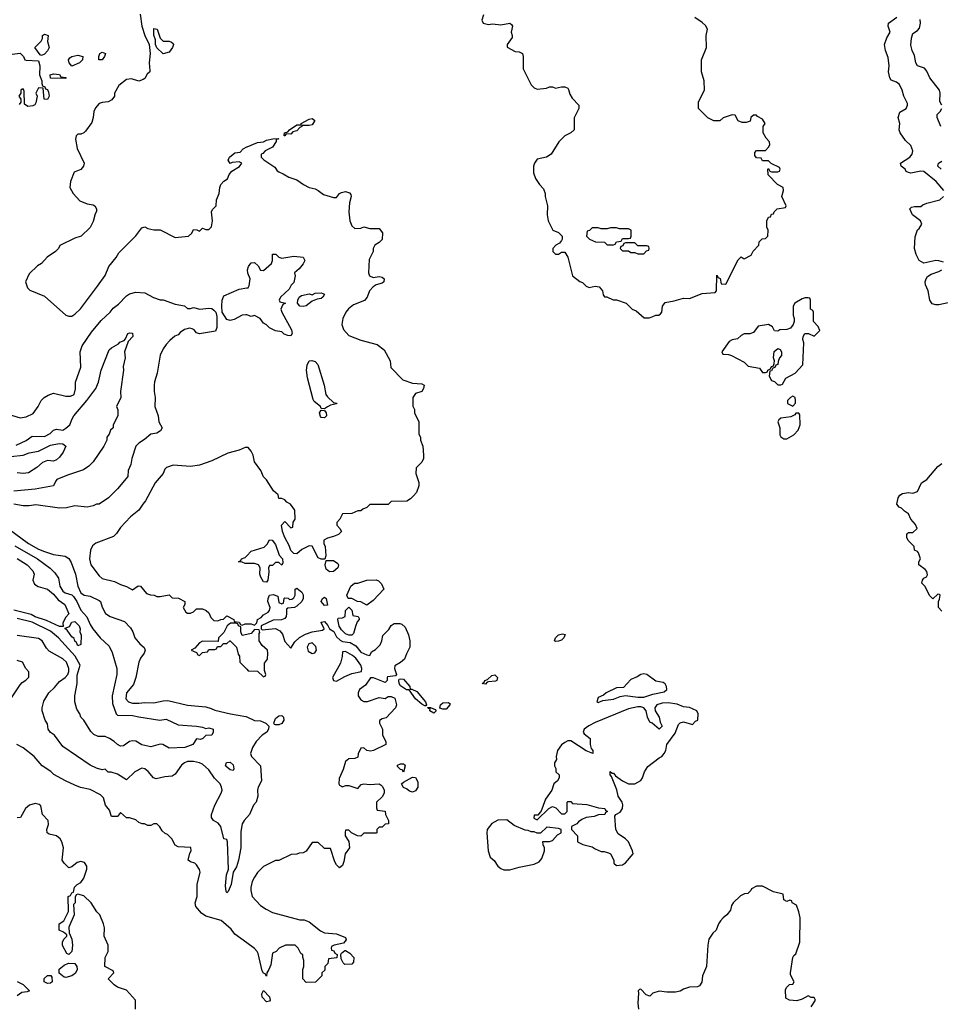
# Model space of a CAD drawing. Header units: inches. Extents: x 2348352 to 2479776, y 460422 to 613655.
# Tile 416 of 590: x 2398507 to 2404559, y 570762 to 577233. Entities that reach past the tile are written whole.
import ezdxf

# ---------------------------------------------------------------- set-up
doc = ezdxf.new("R2010")
doc.units = ezdxf.units.IN
doc.header["$MEASUREMENT"] = 0
doc.layers.add('C3597', color=7, linetype='Continuous')
doc.layers.add('C4507', color=7, linetype='Continuous')

msp = doc.modelspace()

# ---------------------------------------------------------------- linework, layer by layer
at = {"layer": 'C3597', "color": 4}
for points, elevation in [([(2399298.8, 577270), (2399310.8, 577190), (2399330.7, 577130), (2399358, 577070), (2399365.5, 577010), (2399359.1, 576950), (2399363.6, 576896.4), (2399362, 576890), (2399344.7, 576875.3), (2399330, 576846), (2399319.6, 576840.4), (2399290, 576828.7), (2399243.1, 576843.1), (2399210, 576839), (2399159.8, 576800.2), (2399131, 576750), (2399130.8, 576730), (2399113.2, 576706.8), (2399090, 576694), (2399050, 576689.2), (2399030, 576681.2), (2399005.8, 576654.2), (2398994.8, 576630), (2398991.3, 576590), (2398982, 576558), (2398939.9, 576500.1), (2398930, 576488.7), (2398910, 576481.2), (2398890, 576481.2), (2398878.8, 576470), (2398873.4, 576446.6), (2398885.5, 576385.5), (2398930.7, 576290), (2398926, 576270), (2398910, 576248), (2398864.7, 576230), (2398842, 576170), (2398838, 576130), (2398858, 576090), (2398902, 576042), (2398950, 576022), (2398990, 576016), (2399002, 576010), (2399012, 575990), (2399011.6, 575971.6), (2399002.8, 575957.2), (2398990, 575906), (2398970, 575868), (2398910.9, 575809.1), (2398870, 575798), (2398771.6, 575748.4), (2398762, 575730), (2398742, 575710), (2398687.1, 575672.9), (2398651.3, 575630), (2398624.5, 575615.5), (2398570, 575562), (2398544.7, 575510), (2398558, 575470), (2398574.4, 575454.4), (2398670, 575416), (2398810, 575291.3), (2398830, 575284.7), (2398850, 575284.7), (2398870, 575298), (2398906.3, 575333.7), (2399018.9, 575481.1), (2399070, 575552), (2399094, 575610), (2399142, 575670), (2399160.2, 575699.8), (2399270, 575811.3), (2399310, 575864.7), (2399330, 575871), (2399350, 575861), (2399390, 575851), (2399430, 575851), (2399530, 575801), (2399618, 575810), (2399638, 575830), (2399650, 575854), (2399671.6, 575851.6), (2399690, 575842), (2399710, 575862), (2399730, 575854), (2399750, 575854), (2399768, 575872), (2399774, 575910), (2399768.7, 575970), (2399774.6, 575985.4), (2399798, 576010), (2399802, 576050), (2399818, 576090), (2399822, 576130), (2399828.7, 576150), (2399848.9, 576171.1), (2399872.9, 576187.1), (2399884.7, 576215.3), (2399902, 576238), (2399952.3, 576267.7), (2399968, 576290), (2399950, 576299), (2399904.9, 576295.1), (2399890, 576288.7), (2399877.2, 576310), (2399886, 576330), (2399922.4, 576357.6), (2399956.9, 576363.1), (2399976.9, 576383.1), (2400000, 576397.2)], 96), ([(2398390, 576998), (2398510, 577012), (2398532, 576990), (2398542, 576970), (2398550, 576966), (2398630, 576962), (2398638.8, 576930), (2398638, 576870), (2398652, 576830), (2398652.7, 576812.7), (2398658, 576798), (2398672, 576792), (2398678, 576778), (2398690, 576774), (2398696.9, 576756.9), (2398702, 576730), (2398691.3, 576708.7), (2398668, 576710), (2398662, 576782), (2398630, 576786), (2398614, 576750), (2398622, 576730), (2398614.4, 576685.6), (2398607.1, 576672.9), (2398594, 576666), (2398562, 576662), (2398538, 576678), (2398536.4, 576763.6), (2398530, 576778), (2398523.6, 576776.4), (2398514, 576770), (2398514, 576750), (2398502, 576730), (2398514, 576710), (2398514, 576690), (2398503.6, 576676.4)], 92), ([(2398410, 574646), (2398510, 574617.3), (2398550, 574622.8), (2398595.5, 574644.5), (2398628.7, 574690), (2398648.7, 574730), (2398669.2, 574750.8), (2398694.6, 574765.4), (2398730, 574778), (2398810, 574758), (2398840.4, 574759.6), (2398866, 574770), (2398874, 574806), (2398874, 574850), (2398909.2, 574950), (2398904, 575050), (2398919, 575090), (2398980.2, 575179.8), (2399044.1, 575255.9), (2399102, 575310), (2399122, 575338), (2399156.5, 575363.5), (2399210, 575418), (2399230, 575431.3), (2399270, 575442), (2399330, 575438), (2399387.1, 575407.1), (2399430, 575391.3), (2399450, 575391), (2399530, 575362.8), (2399590, 575352), (2399610, 575334), (2399630, 575334), (2399650, 575342), (2399690.9, 575330.9), (2399750, 575337.3), (2399770, 575334), (2399784.1, 575324.1), (2399796, 575310), (2399802.5, 575282.5), (2399802.8, 575210), (2399793.7, 575186.3), (2399690, 575169), (2399670, 575175.3), (2399654.8, 575194.8), (2399642, 575202), (2399624.7, 575204.7), (2399590, 575196), (2399563, 575177), (2399550, 575162), (2399527.3, 575152.7), (2399495.3, 575124.7), (2399470, 575098), (2399451.3, 575070), (2399431.6, 575028.4), (2399411.3, 574910), (2399392.7, 574852.7), (2399391.3, 574830), (2399391.3, 574790), (2399398, 574750), (2399396, 574690), (2399418, 574630), (2399422, 574590), (2399444.7, 574550), (2399432, 574530), (2399410, 574515.3), (2399370, 574508.7), (2399327.1, 574472.9), (2399291.3, 574450), (2399271.3, 574430), (2399244.7, 574350), (2399238, 574310), (2399221, 574270), (2399218, 574230), (2399150, 574148.7), (2399091.3, 574090), (2399030, 574048.7), (2399011.6, 574048.4), (2398990, 574038), (2398950, 574029), (2398870, 574038), (2398814.4, 574025.6), (2398770, 574022.7), (2398614.4, 574045.6), (2398570, 574039), (2398530, 574039), (2398470, 574049)], 92), ([(2400000, 575292.3), (2399994.2, 575294.2), (2399970, 575292), (2399918, 575262), (2399890, 575255.3), (2399870, 575262), (2399839.3, 575310), (2399836, 575350), (2399839, 575390), (2399850, 575418), (2399950, 575462), (2400000, 575469.8)], 92), ([(2398483.2, 574436.8), (2398550, 574467.3), (2398590, 574494.8), (2398670, 574494), (2398707, 574513), (2398730, 574536), (2398750, 574541), (2398790, 574536), (2398810, 574547.3), (2398838, 574570), (2398852.1, 574610), (2398864.4, 574630), (2398948.3, 574730), (2399007.3, 574810), (2399024.5, 574850), (2399042, 574930), (2399096.5, 575063.5), (2399110, 575076), (2399157.2, 575102.8), (2399166.3, 575113.7), (2399194.6, 575125.4), (2399204, 575136), (2399218, 575170), (2399230, 575176), (2399250, 575172), (2399251, 575150), (2399221, 575119), (2399196, 575050), (2399201, 575010), (2399187.1, 574952.9), (2399190.8, 574930), (2399171, 574790), (2399171.3, 574750), (2399144.7, 574690), (2399151.6, 574668.4), (2399152, 574630), (2399122, 574570), (2399122, 574550), (2399104.9, 574535.1), (2399096, 574510), (2399081, 574490), (2399081, 574470), (2399061, 574430), (2398990, 574328), (2398962, 574298), (2398926.4, 574273.6), (2398821.4, 574238.6), (2398752, 574210), (2398742, 574198), (2398730, 574169.3), (2398610, 574147.6), (2398470, 574134)], 88), ([(2398450, 574362.4), (2398529.7, 574370.3), (2398570, 574385.5), (2398630, 574396.3), (2398710, 574436.5), (2398767.7, 574447.7), (2398790, 574446), (2398811, 574430), (2398793.4, 574390), (2398770, 574357.2), (2398750, 574340.9), (2398730, 574332.3), (2398690, 574336), (2398656.8, 574323.2), (2398621, 574290), (2398565.8, 574254.1), (2398530, 574249.6), (2398490, 574255.6)], 84), ([(2400000, 574422), (2399990, 574422), (2399950, 574404), (2399875.3, 574384.7), (2399770, 574334), (2399690, 574305.2), (2399630, 574297.2), (2399515.3, 574304.7), (2399472, 574290), (2399462, 574278), (2399451.3, 574250), (2399398.8, 574190), (2399334.8, 574070), (2399316, 574050), (2399291.3, 574010), (2399235.3, 573964.7), (2399170, 573895.3), (2399143.5, 573856.5), (2399123.5, 573836.5), (2399008.4, 573791.6), (2398985.1, 573774.9), (2398973.8, 573746.2), (2398965.5, 573690), (2398974, 573650), (2399030, 573578), (2399050, 573561), (2399130, 573541), (2399170, 573521), (2399210, 573507.7), (2399250, 573486), (2399287.3, 573512.7), (2399302, 573510), (2399341, 573461), (2399367.3, 573452.7), (2399391.1, 573451.1), (2399410, 573442), (2399430, 573442), (2399490, 573454), (2399510, 573434), (2399551.6, 573431.6), (2399594, 573410), (2399594, 573390), (2399582, 573370), (2399599.6, 573339.6), (2399610, 573332), (2399630, 573332), (2399650, 573342), (2399670, 573362), (2399710, 573362), (2399734, 573350), (2399750, 573334), (2399763.6, 573303.6), (2399783.6, 573283.6), (2399810, 573282), (2399830, 573292), (2399847.3, 573292.7), (2399870, 573314), (2399914, 573290), (2399918, 573278), (2399950, 573274), (2399958, 573258), (2399970, 573254), (2399990, 573262), (2400000, 573262)], 96), ([(2398430.7, 573890), (2398564.9, 573790), (2398630, 573753.7), (2398670, 573737.6), (2398730, 573718.4), (2398807.3, 573707.3), (2398830, 573691.3), (2398845.2, 573665.2), (2398874, 573590), (2398890.6, 573510.6), (2398910, 573466.8), (2398930.7, 573450.7), (2398970, 573443.8), (2399030, 573416), (2399038, 573410), (2399050, 573372), (2399071.3, 573330), (2399102, 573310), (2399197.3, 573277.3), (2399236.8, 573236.8), (2399251.3, 573210), (2399264.7, 573170), (2399298, 573130), (2399326, 573106), (2399331.3, 573090), (2399326, 573070), (2399302.5, 573037.5), (2399291, 573010), (2399270.9, 572910.9), (2399255.2, 572864.8), (2399210, 572808), (2399205.5, 572770), (2399222.8, 572750), (2399250, 572740.5), (2399290, 572740.5), (2399330, 572745.5), (2399390, 572744), (2399450, 572757.3), (2399482, 572758), (2399610, 572727.3), (2399730, 572716), (2399767.1, 572707.1), (2399790, 572696), (2399894, 572670), (2399993.7, 572653.7), (2400000, 572650.8)], 92), ([(2398475.6, 573775.6), (2398624, 573690), (2398708.3, 573628.3), (2398738.7, 573598.7), (2398761.7, 573561.7), (2398772.4, 573510), (2398790, 573476.3), (2398806.8, 573466.8), (2398850, 573454), (2398861.6, 573441.6), (2398882.4, 573410), (2398910, 573353.4), (2398948, 573308), (2398970, 573257.3), (2398989.1, 573229.1), (2399035.5, 573170), (2399095.4, 573115.4), (2399114.4, 573074.4), (2399146, 572970), (2399146, 572930), (2399115.5, 572790), (2399118.5, 572738.5), (2399140.7, 572670), (2399150, 572662), (2399250, 572660.3), (2399290, 572650.4), (2399429.5, 572630.5), (2399470, 572636), (2399550, 572599.5), (2399670.3, 572590.3), (2399710, 572582.8), (2399730, 572574), (2399750, 572579.3), (2399778.8, 572570), (2399778.8, 572550), (2399770.8, 572530), (2399730, 572528), (2399711.3, 572508.7), (2399696.9, 572503.1), (2399670, 572506), (2399644.7, 572470), (2399592, 572450), (2399490, 572444.5), (2399449.4, 572469.4), (2399430, 572472.7), (2399370, 572455.1), (2399310, 572467), (2399271.4, 572491.4), (2399250, 572494.5), (2399230, 572489.2), (2399190, 572461.2), (2399170, 572459), (2399150, 572468.7), (2399128.7, 572490), (2399098, 572510), (2399070, 572521.2), (2399022.7, 572522.7), (2398995.1, 572535.1), (2398974.5, 572554.5), (2398928.9, 572628.9), (2398908.7, 572650), (2398902, 572670), (2398882, 572702), (2398869, 572750), (2398869.2, 572790), (2398886, 572870), (2398884.2, 572924.2), (2398904.7, 572990), (2398872.8, 573050), (2398762, 573170), (2398710, 573214.3), (2398590, 573273.1), (2398490, 573297.7)], 88), ([(2400000, 573658), (2399990, 573658), (2399970, 573668), (2399946, 573670), (2399962, 573678), (2399966, 573690), (2399990, 573698), (2400000, 573708.8)], 96), ([(2398491.3, 573691.3), (2398555.5, 573650), (2398593.4, 573610), (2398602.8, 573590), (2398594.8, 573550), (2398603.8, 573523.8), (2398628.2, 573508.2), (2398690.3, 573490.3), (2398730, 573458), (2398760.5, 573420.5), (2398804.7, 573390), (2398831, 573329), (2398810, 573306), (2398792, 573270), (2398794, 573246), (2398770, 573245.2), (2398684.4, 573284.4), (2398610, 573307.6), (2398583.3, 573323.3), (2398470, 573352.3)], 84), ([(2400000, 573192), (2399970, 573186), (2399962, 573210), (2399962, 573242), (2399946, 573250), (2399942, 573262), (2399927.3, 573267.3), (2399892.7, 573267.3), (2399871.1, 573248.9), (2399850, 573206), (2399814, 573170), (2399812.7, 573147.3), (2399710, 573148), (2399690, 573138), (2399658, 573102), (2399634, 573090), (2399670, 573074), (2399678, 573058), (2399690, 573054), (2399710, 573074), (2399742, 573078), (2399750, 573094), (2399790, 573094), (2399802, 573098), (2399807.3, 573112.7), (2399830, 573114), (2399847.3, 573132.7), (2399870, 573134), (2399888.4, 573151.6), (2399891.6, 573151.6), (2399932, 573110), (2399943.6, 573063.6), (2399952, 573050), (2399954, 573010), (2400000, 572964)], 96), ([(2400000, 571990), (2399982, 571970), (2399970.9, 571949.1), (2399962, 571898), (2399961, 571790), (2399946.4, 571710), (2399933.5, 571666.5), (2399910.6, 571630), (2399897.3, 571550), (2399876.8, 571503.2), (2399870, 571495.3), (2399863.7, 571503.7), (2399860.7, 571540.7), (2399867.7, 571612.3), (2399879.3, 571650), (2399874, 571830), (2399870, 571846), (2399848.7, 571850), (2399829.2, 571930), (2399811.9, 571951.9), (2399782, 571970), (2399769.3, 571990), (2399769.3, 572010), (2399789.3, 572070), (2399832.3, 572150), (2399838, 572170), (2399835.1, 572190), (2399826, 572210), (2399787.2, 572247.2), (2399750, 572303.7), (2399710, 572339.3), (2399690, 572349.4), (2399650, 572357), (2399610, 572357.2), (2399590, 572349.2), (2399570, 572334), (2399530, 572275.3), (2399510, 572262), (2399462, 572258), (2399404.7, 572244.7), (2399388, 572250), (2399352.1, 572292.1), (2399330, 572309), (2399310, 572314), (2399264.7, 572290), (2399210, 572238), (2399150, 572275.3), (2399108.4, 572288.4), (2399090, 572288.7), (2399070, 572308), (2399050, 572304), (2399012.9, 572312.9), (2398970, 572334), (2398790, 572455.3), (2398735.3, 572530), (2398709.3, 572549.3), (2398695.3, 572570), (2398690, 572606), (2398675.3, 572630), (2398655.3, 572690), (2398655.3, 572710), (2398665.6, 572754.4), (2398699.3, 572810), (2398736.2, 572843.8), (2398770, 572884.4), (2398807.3, 572910), (2398824.7, 572930), (2398831.3, 572950), (2398831.5, 572970), (2398814.5, 573010), (2398790, 573032), (2398702, 573082), (2398683.3, 573103.3), (2398656, 573150), (2398630, 573166.6), (2398490, 573186)], 92), ([(2398449.3, 572770.7), (2398510, 572862), (2398523.1, 572876.9), (2398548.4, 572891.6), (2398567.3, 572912.7), (2398567.3, 572947.3), (2398548.4, 572968.4), (2398526, 573010), (2398490, 573022)], 96), ([(2400000, 571165.1), (2399922, 571222), (2399896.5, 571256.5), (2399832.5, 571312.5), (2399730, 571342), (2399702, 571362), (2399664.7, 571404.7), (2399662, 571430), (2399674, 571470), (2399674, 571550), (2399694, 571630), (2399688.9, 571648.9), (2399670, 571678), (2399658, 571690), (2399630, 571699), (2399615.3, 571710), (2399625.2, 571754.8), (2399634, 571770), (2399633.2, 571793.2), (2399550, 571798), (2399530, 571808), (2399508, 571850), (2399479, 571879), (2399464.7, 571884.7), (2399443.1, 571903.1), (2399428.9, 571928.9), (2399410, 571948), (2399390, 571948.7), (2399370, 571938), (2399350, 571938), (2399328, 571948), (2399312, 571948), (2399290, 571958), (2399270, 571975.3), (2399230, 571988), (2399210, 571988), (2399170, 572022), (2399150, 571995.3), (2399110, 571995.3), (2399097.5, 572037.5), (2399071.8, 572071.8), (2399058, 572118), (2399039.7, 572139.7), (2398970, 572172.7), (2398907.2, 572187.2), (2398870, 572201.2), (2398808, 572230), (2398732.9, 572272.9), (2398712.5, 572292.5), (2398655.3, 572330), (2398602, 572390), (2398530, 572448), (2398488, 572470)], 96), ([(2399269.3, 570730), (2399269, 570790), (2399210, 570855.3), (2399150, 570875.3), (2399128.7, 570890), (2399088.7, 570930), (2399126, 570970), (2399122, 570982), (2399068, 571010), (2399068.7, 571070), (2399088, 571110), (2399088.7, 571150), (2399062, 571210), (2399064.7, 571264.7), (2399059, 571290), (2399035.3, 571350), (2399015.3, 571370), (2398978, 571430), (2398930, 571474), (2398890, 571486), (2398878, 571482), (2398872.7, 571467.3), (2398872, 571430), (2398862, 571418), (2398864.7, 571350), (2398831.3, 571270), (2398831.6, 571231.6), (2398850.9, 571190.9), (2398854.8, 571150), (2398850.7, 571109.3), (2398831.3, 571088.7), (2398816.4, 571096.4), (2398788.9, 571148.9), (2398788, 571170), (2398798, 571190), (2398818, 571210), (2398818, 571218), (2398796.4, 571236.4), (2398766, 571250), (2398766, 571290), (2398798, 571310), (2398827.3, 571372.7), (2398826, 571470), (2398842, 571478), (2398850, 571494), (2398862, 571498), (2398867.3, 571532.7), (2398886, 571550), (2398910, 571562), (2398928.7, 571590), (2398949, 571650), (2398949, 571670), (2398934.2, 571694.2), (2398910, 571701.2), (2398885.2, 571694.8), (2398850, 571666), (2398830, 571658), (2398799, 571690), (2398786.6, 571710), (2398796, 571790), (2398785.2, 571830), (2398774, 571850), (2398750, 571869), (2398700.2, 571880.2), (2398689, 571889), (2398685.2, 571910), (2398697, 571943), (2398695.1, 571970), (2398658, 572010), (2398645.6, 572065.6), (2398635.9, 572075.9), (2398610, 572082.7), (2398571.3, 572070), (2398546, 572050), (2398512, 571990), (2398490, 571988)], 104), ([(2398491.6, 570911.6), (2398530, 570892), (2398572, 570850), (2398556.9, 570843.1), (2398521, 570839), (2398490, 570818)], 104)]:
    msp.add_lwpolyline(points, dxfattribs=dict(at, elevation=elevation))
for points, elevation in [([(2398650, 576998), (2398642, 577002), (2398606, 577050), (2398648.9, 577091.1), (2398658, 577110), (2398658, 577130), (2398670, 577138), (2398694, 577130), (2398691.3, 577090), (2398702, 577050), (2398690.8, 577029.2), (2398670, 577006)], 92), ([(2399450, 577009), (2399410, 577048.7), (2399401.2, 577070), (2399400.4, 577100.4), (2399388.9, 577131.1), (2399390, 577174), (2399410.7, 577170.7), (2399431.3, 577111.3), (2399450, 577092), (2399490, 577091.3), (2399506, 577086), (2399516, 577076), (2399518, 577070), (2399511, 577050), (2399490, 577019.3)], 96), ([(2398850, 576928), (2398833.2, 576950), (2398828.7, 576970), (2398837.2, 576982.8), (2398849.3, 576990.7), (2398890, 576998.8), (2398922, 576990), (2398921, 576970), (2398901, 576950)], 92), ([(2399050, 576969), (2399028.7, 576970), (2399028.7, 576990), (2399035.3, 577010), (2399050, 577018.8), (2399071.3, 577010), (2399064.7, 576990)], 92), ([(2398810, 576846), (2398710, 576848.7), (2398708, 576870), (2398730, 576878), (2398770, 576872), (2398778, 576858), (2398810, 576854)], 92), ([(2398890, 573118), (2398880.4, 573140.4), (2398870, 573148.7), (2398865.2, 573165.2), (2398850, 573178), (2398820.4, 573220.4), (2398806, 573230), (2398806, 573234), (2398835.3, 573244.7), (2398850, 573274), (2398870, 573278), (2398898, 573250), (2398904.7, 573230), (2398902, 573210), (2398911.1, 573188.9), (2398910, 573126)], 84), ([(2399910, 572299), (2399890, 572302), (2399864.8, 572324.8), (2399861.2, 572330), (2399867.7, 572352.3), (2399890, 572354.4), (2399910, 572334.8), (2399915.5, 572310)], 88), ([(2398810, 570938), (2398800.4, 570940.4), (2398767.3, 570967.3), (2398767.3, 570992.7), (2398800.2, 571019.8), (2398828.4, 571031.6), (2398870.9, 571030.9), (2398882, 571010), (2398884.7, 570990), (2398874, 570966), (2398850, 570949)], 104), ([(2398690, 570898), (2398668.7, 570910), (2398669.1, 570930.9), (2398690, 570951.3), (2398712, 570952), (2398719.6, 570939.6), (2398722, 570910), (2398710, 570902)], 104)]:
    msp.add_lwpolyline(points, close=True, dxfattribs=dict(at, elevation=elevation))
at = {"layer": 'C4507', "color": 4}
for points, elevation in [([(2401555.3, 577264.7), (2401546, 577230), (2401554, 577210), (2401590, 577201), (2401615.3, 577204.7), (2401670, 577199.1), (2401730, 577210.7), (2401741, 577201), (2401746, 577190), (2401738, 577150), (2401744.7, 577130), (2401743.6, 577116.4), (2401712, 577070), (2401712.7, 577052.7), (2401763.6, 577023.6), (2401790, 577022), (2401812, 577010), (2401818, 576990), (2401816, 576910), (2401870, 576804.7), (2401890, 576784.7), (2401910, 576776), (2401970, 576782), (2401990, 576792), (2402010, 576792), (2402030, 576782), (2402070, 576792), (2402090, 576792), (2402110, 576782), (2402114.8, 576774.8), (2402123.5, 576743.5), (2402138, 576718), (2402182, 576670), (2402182, 576650), (2402151.6, 576588.4), (2402152, 576510), (2402130.8, 576489.2), (2402090, 576469), (2402051.3, 576430), (2402001, 576350), (2401970, 576329), (2401910, 576315.3), (2401891.3, 576290), (2401884.7, 576270), (2401885.4, 576225.4), (2401898, 576190), (2401924.7, 576150), (2401950, 576122), (2401961, 576090), (2401961, 576070), (2401978, 576010), (2401974.8, 575950), (2401981, 575910), (2402011.3, 575850), (2402050, 575834), (2402074.4, 575810), (2402074.4, 575790), (2402070, 575782.7), (2402055.1, 575764.9), (2402031, 575750), (2402011.3, 575730), (2402012, 575710), (2402030, 575692), (2402050, 575692), (2402070, 575704.7), (2402090, 575706), (2402110, 575672), (2402141, 575550), (2402190, 575511.3), (2402206, 575506), (2402230, 575482), (2402250, 575472), (2402290, 575481), (2402316.3, 575476.3), (2402338, 575450), (2402343.6, 575423.6), (2402352, 575412), (2402368, 575412), (2402408, 575392), (2402431.1, 575391.1), (2402494, 575370), (2402534, 575330), (2402559.8, 575319.8), (2402612.7, 575272.7), (2402647.3, 575272.7), (2402670, 575282), (2402689.1, 575290.9), (2402708.7, 575291.3), (2402720.4, 575299.6), (2402728.7, 575311.3), (2402733.2, 575350), (2402750, 575374), (2402810, 575384.7), (2402870, 575402.8), (2402910, 575401), (2402994.4, 575434.4), (2403079, 575441), (2403088.4, 575451.6), (2403090, 575554), (2403098, 575538), (2403111.6, 575531.6), (2403118, 575498), (2403150, 575494), (2403230, 575654), (2403250, 575674), (2403270, 575662), (2403314.6, 575685.4), (2403328.9, 575711.1), (2403366, 575750), (2403367.3, 575772.7), (2403388.4, 575791.6), (2403410, 575794), (2403426, 575810), (2403428, 575850), (2403418, 575870), (2403418, 575910), (2403430, 575934), (2403442, 575938), (2403450, 575954), (2403462, 575958), (2403466, 575970), (2403486, 575990), (2403542, 575998), (2403546, 576010), (2403518, 576070), (2403528, 576110), (2403526, 576130), (2403488, 576150), (2403427.3, 576212.7), (2403426, 576250), (2403430, 576254), (2403438, 576238), (2403450, 576234), (2403490, 576234), (2403502, 576238), (2403506, 576250), (2403502, 576262), (2403447.3, 576287.3), (2403430, 576306), (2403390, 576306), (2403382, 576322), (2403350, 576326), (2403340.4, 576340.4), (2403340.4, 576359.6), (2403350, 576374), (2403410, 576374), (2403430, 576394), (2403438, 576410), (2403435.3, 576430), (2403414.6, 576454.6), (2403395.3, 576490), (2403395.3, 576530), (2403408, 576550), (2403390, 576578), (2403356.4, 576596.4), (2403350, 576606), (2403330, 576606), (2403314, 576590), (2403310, 576566), (2403283.6, 576556.4), (2403256.4, 576556.4), (2403230, 576568), (2403210, 576606), (2403190, 576608), (2403131.1, 576588.9), (2403110, 576568), (2403070, 576568.7), (2403030, 576588), (2402968.7, 576650), (2402970, 576694), (2403008, 576770), (2403006, 576830), (2402988.7, 576890), (2402988.7, 576970), (2403022, 577050), (2403019, 577130), (2403028, 577170), (2403014.6, 577194.6), (2402994.6, 577214.6), (2402946.3, 577246.3)], 104), ([(2404582, 576110), (2404532.7, 576170), (2404450, 576236), (2404430, 576237.2), (2404364.7, 576224.7), (2404350, 576228), (2404335.3, 576235.3), (2404328.7, 576250), (2404302, 576270), (2404298, 576290), (2404359, 576330), (2404374, 576350), (2404379, 576370), (2404365.6, 576405.6), (2404330, 576438), (2404295.3, 576490), (2404289.3, 576509.3), (2404294, 576550), (2404282, 576590), (2404294, 576626), (2404334, 576650), (2404344, 576670), (2404343.1, 576683.1), (2404319, 576730), (2404309.3, 576769.3), (2404290, 576808), (2404270, 576822), (2404236.4, 576836.4), (2404228, 576850), (2404219, 576890), (2404222, 576930), (2404216.4, 576983.6), (2404199, 577030), (2404193.2, 577070), (2404207.2, 577112.8), (2404229, 577150), (2404215.3, 577190), (2404218, 577210), (2404274, 577250)], 96), ([(2404568, 576670), (2404555.3, 576695.3), (2404557.2, 576750), (2404552.7, 576770), (2404489.2, 576850), (2404470, 576895.3), (2404454.8, 576914.8), (2404408.7, 576930), (2404399, 576950), (2404390, 576998), (2404373.2, 577030), (2404365.2, 577065.2), (2404369.4, 577110.6), (2404378, 577142), (2404410, 577161), (2404422.7, 577177.3), (2404429.4, 577210), (2404426.6, 577233.4)], 92), ([(2404562, 576530), (2404539, 576590), (2404538, 576610), (2404558, 576630), (2404568, 576650)], 92), ([(2400000, 576397.2), (2400001.8, 576398.2), (2400070, 576424.9), (2400110, 576430.4), (2400130, 576440.5), (2400170.9, 576450.9), (2400211.6, 576451.6), (2400207.3, 576447.3), (2400192.7, 576447.3), (2400192.7, 576432.7), (2400170, 576394), (2400122, 576370), (2400106.4, 576353.6), (2400094, 576350), (2400094, 576330), (2400111.6, 576311.6), (2400183.6, 576263.6), (2400199.6, 576239.6), (2400210, 576232), (2400239.8, 576219.8), (2400276.9, 576196.9), (2400330, 576181), (2400372, 576150), (2400410.9, 576130.9), (2400450, 576121), (2400470, 576111), (2400503.5, 576083.5), (2400570, 576064.7), (2400590, 576064.7), (2400608.7, 576090), (2400623.2, 576096.8), (2400650, 576102.8), (2400676, 576096), (2400684.7, 576084.7), (2400686, 576070), (2400676, 576030), (2400670.8, 575970), (2400677.3, 575910), (2400690, 575878), (2400710, 575861), (2400750, 575862.8), (2400770, 575870.8), (2400810, 575861), (2400870, 575861), (2400892.5, 575832.5), (2400890, 575788.7), (2400870, 575768.7), (2400842, 575750), (2400832, 575730), (2400832, 575710), (2400803.6, 575656.4), (2400800.7, 575570), (2400806.8, 575550), (2400830, 575538.8), (2400870, 575544.4), (2400890, 575541.3), (2400903.8, 575530), (2400900.5, 575510), (2400890, 575500.7), (2400850, 575489.4), (2400830, 575477.2), (2400806.8, 575450), (2400791.3, 575410), (2400773.7, 575386.3), (2400702, 575358), (2400667.9, 575332.1), (2400651, 575310), (2400631.3, 575270), (2400626, 575230), (2400636.9, 575196.9), (2400670, 575158), (2400750, 575126), (2400858, 575098), (2400903.6, 575063.6), (2400942, 574990), (2400946.4, 574946.4), (2401026.4, 574866.4), (2401090, 574844.7), (2401150, 574840.7), (2401166, 574830), (2401162.8, 574810), (2401150.5, 574789.5), (2401110, 574775.3), (2401092, 574750), (2401092.7, 574692.7), (2401102, 574670), (2401102, 574650), (2401132, 574590), (2401132, 574510), (2401142, 574490), (2401142, 574470), (2401158, 574430), (2401162, 574370), (2401162, 574350), (2401150, 574326), (2401112.7, 574287.3), (2401112, 574250), (2401130.9, 574190.9), (2401131, 574170), (2401115.3, 574124.7), (2401096.9, 574103.1), (2401076.9, 574083.1), (2401051.6, 574068.4), (2400950, 574066), (2400930, 574046), (2400810, 574046), (2400790, 574026), (2400763.6, 574016.4), (2400750, 574006), (2400730, 574006), (2400690, 573988), (2400630, 573986), (2400612, 573950), (2400591.6, 573928.4), (2400591.3, 573910), (2400612, 573890), (2400622, 573870), (2400602, 573850), (2400570, 573836), (2400530, 573826), (2400506.7, 573813.3), (2400506.4, 573790), (2400515.5, 573770), (2400519.1, 573710), (2400512.7, 573687.3), (2400490, 573686.6), (2400470, 573697.2), (2400430, 573774), (2400410, 573775.3), (2400362, 573750), (2400330, 573722), (2400310, 573724), (2400290, 573744), (2400278.3, 573778.3), (2400249.6, 573829.6), (2400234, 573870), (2400229.2, 573910.8), (2400250, 573934), (2400290, 573894), (2400302, 573898), (2400306, 573930), (2400318, 573950), (2400315.3, 574010), (2400288.4, 574048.4), (2400263.1, 574063.1), (2400250, 574078), (2400230, 574086), (2400210, 574086), (2400206, 574110), (2400176.4, 574136.4), (2400130, 574208), (2400109.1, 574229.1), (2400093.2, 574270), (2400050, 574328), (2400041.2, 574370), (2400030, 574398), (2400010, 574422), (2400000, 574422)], 96), ([(2404565.2, 576250), (2404543.7, 576270), (2404546, 576290), (2404570, 576303)], 92), ([(2404580.2, 575640.2), (2404549.1, 575649.1), (2404530, 575649.2), (2404450, 575633.2), (2404419, 575650), (2404399.3, 575690), (2404389.2, 575730), (2404393.2, 575806.8), (2404409.1, 575850.9), (2404420.4, 575859.6), (2404438, 575890), (2404428, 575910), (2404375.3, 575950), (2404359, 575990), (2404370, 576001), (2404390, 576006), (2404430, 576004.7), (2404443.7, 576016.3), (2404470, 576027.7), (2404555.3, 576050), (2404579, 576070)], 96), ([(2400000, 575469.8), (2400010, 575471.3), (2400016.6, 575483.4), (2400022.7, 575530), (2400006.8, 575566.8), (2400004.5, 575590), (2400012, 575610), (2400030, 575636), (2400050, 575637.3), (2400075.8, 575615.8), (2400090, 575587.3), (2400110, 575585.5), (2400162, 575630), (2400168.7, 575650), (2400170, 575692), (2400191.6, 575691.6), (2400211.6, 575671.6), (2400230, 575664.7), (2400310, 575678), (2400370, 575671.3), (2400382, 575650), (2400370, 575628), (2400343.6, 575596.4), (2400314, 575570), (2400318, 575550), (2400310, 575506), (2400291.6, 575488.4), (2400278, 575462), (2400222, 575410), (2400214, 575390), (2400218, 575378), (2400254, 575370), (2400238, 575362), (2400224.7, 575330), (2400231.3, 575310), (2400294.6, 575194.6), (2400298.8, 575170), (2400290, 575155.3), (2400270, 575157.2), (2400246.3, 575166.3), (2400230, 575182), (2400190, 575188), (2400150, 575208), (2400130, 575228), (2400110, 575238), (2400088.4, 575268.4), (2400050, 575288), (2400030, 575282), (2400000, 575292.3)], 92), ([(2404610, 575372.7), (2404550, 575358), (2404530, 575359.3), (2404506.3, 575366.3), (2404489.5, 575389.5), (2404479.3, 575450), (2404462.7, 575490), (2404459.3, 575510), (2404465.2, 575530), (2404475.1, 575544.9), (2404498.6, 575561.4), (2404550, 575578.8), (2404568.7, 575590)], 96), ([(2404570, 573346), (2404548, 573370), (2404546, 573410), (2404554.6, 573425.4), (2404558, 573450), (2404554.6, 573454.6), (2404543.6, 573456.4), (2404510, 573426), (2404490, 573446), (2404458, 573510), (2404438, 573530), (2404442, 573550), (2404450, 573562), (2404468.4, 573571.6), (2404475.3, 573584.7), (2404470, 573606), (2404460.4, 573620.4), (2404418, 573650), (2404418, 573670), (2404428, 573690), (2404415.3, 573730), (2404410, 573738), (2404390, 573746), (2404388, 573770), (2404348.7, 573810), (2404338, 573830), (2404338, 573850), (2404343.1, 573856.9), (2404350, 573862), (2404378, 573862), (2404406, 573890), (2404396.4, 573916.4), (2404366, 573950), (2404350, 573986), (2404323.1, 574003.1), (2404303.1, 574023.1), (2404288, 574030), (2404274, 574050), (2404282.7, 574090), (2404292.3, 574107.7), (2404310, 574118.8), (2404350, 574126), (2404378, 574122), (2404408.4, 574131.6), (2404435.3, 574190), (2404470, 574211.3), (2404543.7, 574296.3), (2404570, 574316)], 96), ([(2400000, 573708.8), (2400030, 573741), (2400113.6, 573766.4), (2400134.6, 573785.4), (2400150, 573814), (2400167.3, 573812.7), (2400190, 573784.7), (2400213.7, 573713.7), (2400234, 573690), (2400236.8, 573663.2), (2400230, 573648), (2400210, 573666), (2400190, 573666), (2400170, 573646), (2400150, 573646), (2400142, 573630), (2400144.7, 573604.7), (2400138.8, 573550), (2400130, 573535.3), (2400110, 573539), (2400093.2, 573570), (2400086.6, 573590), (2400088.7, 573630), (2400078, 573650), (2400050, 573658), (2400000, 573658)], 96), ([(2400000, 573262), (2400030, 573262), (2400050, 573254), (2400066, 573270), (2400070, 573292), (2400095.3, 573304.7), (2400110, 573322), (2400140.4, 573339.6), (2400148.9, 573351.1), (2400154, 573370), (2400139.3, 573410), (2400141.2, 573430), (2400150, 573450.8), (2400174.4, 573454.4), (2400203.6, 573443.6), (2400210, 573402), (2400230, 573394), (2400242, 573398), (2400246, 573430), (2400250, 573434), (2400271.6, 573431.6), (2400282, 573422), (2400296.4, 573423.6), (2400310, 573434), (2400318, 573450), (2400318, 573490), (2400330, 573496), (2400361, 573470), (2400370, 573452), (2400370.7, 573429.3), (2400362, 573410), (2400330, 573378), (2400314, 573370), (2400270, 573366), (2400262, 573358), (2400262, 573330), (2400258, 573310), (2400250, 573298), (2400228.4, 573288.4), (2400172.7, 573287.3), (2400094, 573250), (2400094, 573230), (2400102, 573222), (2400190, 573232), (2400217.5, 573217.5), (2400235.2, 573195.2), (2400250, 573146), (2400290, 573102), (2400316.6, 573143.4), (2400347.7, 573172.3), (2400385.1, 573194.9), (2400429.6, 573210.4), (2400498.6, 573221.4), (2400508.7, 573230), (2400489.2, 573270.8), (2400490, 573274), (2400510, 573278.8), (2400532.5, 573252.5), (2400544.7, 573230), (2400572.4, 573212.4), (2400590, 573178), (2400614.4, 573154.4), (2400630, 573146), (2400678.8, 573138.8), (2400717.3, 573117.3), (2400750, 573076), (2400790, 573058), (2400810, 573054), (2400820.9, 573079.1), (2400845.6, 573094.4), (2400876, 573124), (2400888.7, 573150), (2400894.6, 573185.4), (2400934.6, 573225.4), (2400948.9, 573251.1), (2400970, 573264.7), (2401005.4, 573265.4), (2401019.8, 573259.8), (2401041, 573241), (2401064, 573190), (2401072, 573150), (2401072, 573110), (2401050, 573066), (2401038, 573030), (2401010, 573008), (2400972.7, 572987.3), (2400972, 572970), (2400984.7, 572930), (2400978.8, 572921.2), (2400926, 572914), (2400922, 572910), (2400922, 572890), (2400910, 572878), (2400832.7, 572907.3), (2400812.7, 572907.3), (2400779.8, 572860.2), (2400742, 572830), (2400732, 572810), (2400732, 572790), (2400744.7, 572770), (2400750, 572762), (2400770, 572752), (2400792.7, 572752.7), (2400870, 572778), (2400910, 572772), (2400930, 572784.7), (2400950, 572784.7), (2400974, 572774), (2400984.7, 572730), (2400978, 572710), (2400916, 572644), (2400890, 572638), (2400872.7, 572627.3), (2400872, 572610), (2400892, 572570), (2400892, 572530), (2400914, 572490), (2400914, 572470), (2400834, 572430), (2400814, 572426), (2400789.3, 572429.3), (2400770, 572448), (2400750, 572446), (2400731.3, 572408.7), (2400730, 572386), (2400710, 572378), (2400670, 572375.3), (2400650, 572358), (2400634.8, 572305.2), (2400606.4, 572246.4), (2400604.7, 572210), (2400610, 572202), (2400630, 572192), (2400650, 572201), (2400670, 572200.7), (2400730, 572181), (2400752.9, 572207.1), (2400769.3, 572210.7), (2400810, 572206.7), (2400870, 572210.6), (2400882.9, 572202.9), (2400892.9, 572192.9), (2400903.1, 572170), (2400902.4, 572150), (2400890, 572125.2), (2400852, 572090), (2400852.7, 572052.7), (2400858, 572038), (2400910, 572032), (2400911.3, 572010), (2400931.3, 571970), (2400931.6, 571948.4), (2400910, 571946), (2400890, 571926), (2400870, 571926), (2400854, 571910), (2400854, 571890), (2400850, 571886), (2400770, 571886), (2400750, 571868), (2400728.4, 571868.4), (2400688.4, 571888.4), (2400670, 571906), (2400650, 571906), (2400646, 571894), (2400647.3, 571870), (2400671, 571831), (2400676, 571790), (2400646, 571750), (2400638.8, 571701.2), (2400630, 571675.3), (2400610, 571658), (2400590, 571678), (2400579.3, 571699.3), (2400550, 571786), (2400510, 571786), (2400470, 571826), (2400430, 571826), (2400391.1, 571768.9), (2400370, 571758), (2400343.6, 571756.4), (2400330, 571748), (2400292.7, 571747.3), (2400210, 571708), (2400190, 571708), (2400110, 571668), (2400070, 571628), (2400050, 571598), (2400036, 571570), (2400026, 571530), (2400026, 571510), (2400036, 571470), (2400090, 571411.3), (2400127.1, 571387.1), (2400170, 571366), (2400350, 571318), (2400376.9, 571316.9), (2400410, 571304.7), (2400484.5, 571244.5), (2400510, 571231.3), (2400590, 571225.5), (2400650, 571202), (2400654.4, 571185.6), (2400635.3, 571164.7), (2400574, 571150), (2400558, 571142), (2400554, 571130), (2400558, 571118), (2400572.7, 571112.7), (2400578, 571098), (2400594, 571090), (2400592.7, 571067.3), (2400538, 571062), (2400534, 571030), (2400514, 571010), (2400512.7, 570987.3), (2400494, 570970), (2400494, 570950), (2400452.7, 570907.3), (2400390, 570906), (2400368, 570930), (2400368.7, 570990), (2400375.3, 571010), (2400375.3, 571050), (2400368, 571072), (2400368, 571088), (2400356.4, 571096.4), (2400338, 571130), (2400318, 571150), (2400254, 571150), (2400214, 571130), (2400194, 571110), (2400170, 571098), (2400157.7, 571022.3), (2400146, 570990), (2400131.3, 570970), (2400130, 570946), (2400122, 570962), (2400110, 570966), (2400102, 570982), (2400075.5, 571095.5), (2400068.7, 571110), (2400050, 571128.7), (2400000, 571165.1)], 96), ([(2400000, 572964), (2400010, 572954), (2400071.6, 572951.6), (2400110, 572914), (2400122, 572918), (2400126, 572930), (2400116.4, 572956.4), (2400116.4, 573003.6), (2400135.3, 573030), (2400138, 573070), (2400135.3, 573090), (2400101.2, 573121.2), (2400082, 573150), (2400082, 573198), (2400086, 573206), (2400082, 573222), (2400050, 573226), (2400030, 573198), (2400000, 573192)], 96), ([(2400000, 572650.8), (2400050, 572627.7), (2400090, 572624), (2400110, 572616.3), (2400124.7, 572610), (2400144.7, 572590), (2400142, 572570), (2400132, 572550), (2400102, 572530), (2400062, 572490), (2400038, 572450), (2400024.7, 572410), (2400032, 572390), (2400091.3, 572330), (2400098, 572230), (2400076, 572190), (2400071, 572170), (2400072, 572130), (2400062, 572090), (2400044.7, 572070), (2400018, 572010), (2400000, 571990)], 92), ([(2403710, 570744.7), (2403738, 570790), (2403730, 570806), (2403710, 570806), (2403690, 570818), (2403650, 570795.3), (2403614.8, 570785.2), (2403568.7, 570788.7), (2403543.1, 570803.1), (2403542, 570858), (2403547.3, 570872.7), (2403568.4, 570891.6), (2403590, 570894), (2403598, 570910), (2403575.3, 570955.3), (2403574, 570970), (2403588.7, 571070), (2403596.4, 571083.6), (2403610, 571094), (2403635.3, 571170), (2403637.2, 571330), (2403629.3, 571369.3), (2403613.6, 571413.6), (2403586, 571430), (2403582, 571442), (2403570, 571446), (2403550, 571438), (2403530, 571448), (2403526, 571486), (2403462, 571502), (2403390, 571538), (2403350, 571538), (2403318, 571522), (2403314, 571510), (2403294, 571490), (2403272.7, 571487.3), (2403245.4, 571474.6), (2403198, 571430), (2403187.5, 571412.5), (2403179.1, 571380.9), (2403156, 571350), (2403130.8, 571330), (2403114.8, 571310), (2403101, 571290), (2403084.7, 571250), (2403064.7, 571230), (2403038, 571190), (2403030.7, 571150), (2403021, 571010), (2402996, 570950), (2402991.6, 570908.4), (2402976.9, 570883.1), (2402963.6, 570876.4), (2402910, 570875.3), (2402870, 570862), (2402850, 570848.7), (2402818, 570842), (2402761.2, 570841.2), (2402710, 570848.7), (2402670, 570835.3), (2402650, 570815.3), (2402624.7, 570824.7), (2402590, 570862), (2402581, 570859), (2402572, 570850), (2402576, 570836), (2402571.1, 570768.9), (2402576, 570730)], 104)]:
    msp.add_lwpolyline(points, dxfattribs=dict(at, elevation=elevation))
for points, elevation in [([(2400410, 576537), (2400362, 576538), (2400362, 576530), (2400350, 576525.2), (2400330, 576502), (2400304, 576496), (2400290, 576481.2), (2400258, 576482), (2400250, 576469.3), (2400246, 576470), (2400249.2, 576490), (2400270, 576496), (2400281.2, 576510), (2400330, 576542), (2400358, 576542), (2400358, 576550), (2400410, 576578.4), (2400430, 576583), (2400447.3, 576570), (2400430, 576541.6)], 96), ([(2402430, 575866), (2402390, 575866), (2402370, 575858), (2402330, 575858), (2402310, 575866), (2402270, 575866), (2402252.7, 575847.3), (2402238, 575842), (2402234, 575810), (2402254, 575790), (2402292.7, 575772.7), (2402351.6, 575771.6), (2402370, 575754), (2402410, 575754), (2402422, 575758), (2402430, 575774), (2402462, 575778), (2402470, 575794), (2402510, 575794), (2402522, 575798), (2402526, 575810), (2402526, 575850), (2402510, 575858), (2402450, 575858)], 108), ([(2402550, 575766), (2402490, 575766), (2402478, 575762), (2402472.7, 575747.3), (2402458, 575742), (2402454, 575730), (2402470, 575714), (2402510, 575714), (2402523.6, 575703.6), (2402550, 575702), (2402570, 575694), (2402610, 575694), (2402627.3, 575712.7), (2402642, 575718), (2402646, 575730), (2402642, 575742), (2402630, 575746), (2402570, 575746)], 108), ([(2400370, 575348.7), (2400349.1, 575349.1), (2400334, 575370), (2400336, 575390), (2400345.2, 575410), (2400359.5, 575420.5), (2400410, 575430.7), (2400430, 575424.7), (2400450, 575434.8), (2400490, 575438.8), (2400510.8, 575430), (2400501, 575410), (2400490, 575401.2), (2400462.8, 575397.2), (2400430, 575382), (2400390, 575353.2)], 92), ([(2403690, 575406), (2403670, 575406), (2403650, 575398), (2403602, 575370), (2403592, 575350), (2403591.3, 575290), (2403598, 575270), (2403598, 575250), (2403590.9, 575229.1), (2403574, 575206), (2403550, 575197.2), (2403504.7, 575195.3), (2403490, 575186), (2403470, 575188), (2403455.3, 575215.3), (2403430, 575228.7), (2403361, 575219), (2403330, 575178), (2403307.3, 575167.3), (2403270, 575168), (2403250, 575158), (2403225.4, 575134.6), (2403190, 575128), (2403170, 575118), (2403122, 575050), (2403130, 575034), (2403167.3, 575032.7), (2403185.4, 575025.4), (2403270, 574982), (2403296.9, 574956.9), (2403370, 574942), (2403390, 574914), (2403410, 574914), (2403422, 574918), (2403426, 574930), (2403442, 574938), (2403450, 574954), (2403462, 574958), (2403467.3, 574972.7), (2403468, 574990), (2403462, 575010), (2403466.8, 575053.2), (2403490, 575071), (2403505.4, 575065.4), (2403516, 575050), (2403514.8, 575025.2), (2403502, 575010), (2403492.7, 574987.3), (2403490, 574966), (2403478, 574962), (2403472, 574948), (2403458, 574942), (2403450, 574926), (2403438, 574922), (2403434, 574890), (2403450, 574862), (2403470, 574854), (2403490, 574834), (2403510, 574834), (2403522, 574838), (2403543.1, 574876.9), (2403606, 574910), (2403656.4, 574963.6), (2403662, 575110), (2403655.3, 575130), (2403658, 575150), (2403668, 575170), (2403691.6, 575171.6), (2403730, 575154), (2403766, 575190), (2403756.4, 575216.4), (2403726, 575250), (2403726, 575310), (2403722, 575322), (2403706, 575330), (2403706, 575390), (2403702, 575402)], 104), ([(2400510, 574675.3), (2400490, 574678), (2400485.2, 574690), (2400443.5, 574723.5), (2400436.1, 574736.1), (2400399.7, 574879.7), (2400393.1, 574930), (2400396.8, 574963.2), (2400410, 574991), (2400426.8, 574993.2), (2400450, 574986), (2400466.5, 574966.5), (2400508.7, 574830), (2400518.9, 574770), (2400530, 574754), (2400570, 574718), (2400592, 574712), (2400590.8, 574709.2), (2400550, 574699.3), (2400530, 574688.7)], 92), ([(2403590, 574758), (2403574, 574750), (2403554, 574730), (2403554, 574710), (2403590, 574694), (2403607.3, 574712.7), (2403608, 574730), (2403606, 574750)], 104), ([(2400510, 574615.3), (2400490, 574618), (2400484, 574624), (2400477.2, 574650), (2400490, 574666), (2400510, 574664.7), (2400521, 574650), (2400524.7, 574630)], 92), ([(2403630, 574646), (2403610, 574646), (2403603.6, 574636.4), (2403577.3, 574622.7), (2403510, 574614), (2403496.9, 574603.1), (2403491.3, 574590), (2403504.7, 574550), (2403504.5, 574504.5), (2403510.9, 574490.9), (2403530, 574478), (2403550, 574478), (2403595.1, 574504.9), (2403623.7, 574536.3), (2403637.2, 574570), (2403635.3, 574635.3)], 104), ([(2400544.9, 573604.9), (2400522, 573622), (2400515.6, 573650), (2400522, 573678), (2400570, 573678), (2400598.8, 573658.8), (2400604, 573650), (2400599.1, 573630), (2400570, 573605.6)], 96), ([(2400790, 573386), (2400750, 573408), (2400728.4, 573408.4), (2400690, 573428), (2400666, 573430), (2400658, 573450), (2400684, 573510), (2400709.3, 573530.7), (2400730, 573530.8), (2400789.6, 573550.4), (2400851, 573551), (2400865.4, 573545.4), (2400885.4, 573525.4), (2400902, 573490), (2400830, 573415.3)], 96), ([(2400510, 573384), (2400489.4, 573410), (2400498, 573430), (2400510, 573438), (2400522, 573430), (2400530, 573386)], 96), ([(2400690, 573188.7), (2400670, 573189), (2400650, 573197.2), (2400623.3, 573223.3), (2400607.6, 573247.6), (2400598, 573290), (2400600.4, 573299.6), (2400630, 573302), (2400646, 573310), (2400648.7, 573350), (2400670, 573372), (2400691.6, 573351.6), (2400698, 573318), (2400731.6, 573311.6), (2400738, 573298), (2400738, 573290), (2400725.4, 573274.6), (2400714.4, 573245.6), (2400702, 573198)], 96), ([(2402030, 573146), (2402022, 573150), (2402029.3, 573170), (2402050, 573190.4), (2402075.9, 573195.9), (2402092.8, 573192.8), (2402084, 573170), (2402070, 573156), (2402050, 573147.8)], 96), ([(2400430, 573136.9), (2400409, 573131), (2400397, 573110), (2400403.7, 573083.7), (2400430, 573067), (2400447.8, 573072.2), (2400458, 573090), (2400454.3, 573114.3)], 96), ([(2400650, 573080.9), (2400630, 573078), (2400627.9, 573047.9), (2400616.7, 573003.3), (2400562.8, 572910), (2400570.7, 572890.7), (2400590, 572884.9), (2400643.8, 572916.2), (2400690, 572936.5), (2400753.2, 572950), (2400756.9, 572970), (2400749.6, 572990), (2400716.6, 573036.6), (2400694.9, 573054.9)], 96), ([(2401570, 572866), (2401548, 572870), (2401560.4, 572879.6), (2401564, 572890), (2401582.7, 572897.3), (2401610, 572923), (2401630, 572927.3), (2401647.3, 572910), (2401642.8, 572890), (2401635.1, 572884.9), (2401590, 572881.2), (2401581.4, 572878.6)], 96), ([(2402610, 572934), (2402590, 572928.7), (2402566.4, 572913.6), (2402524, 572896), (2402476, 572844), (2402430, 572842), (2402362, 572810), (2402345.4, 572794.6), (2402310, 572778), (2402302, 572750), (2402310, 572744.7), (2402341.2, 572758.8), (2402410, 572767.7), (2402454.5, 572785.5), (2402490, 572791.3), (2402570, 572781.6), (2402610, 572781.6), (2402670, 572800.7), (2402744.7, 572815.3), (2402762, 572830), (2402759, 572850), (2402750, 572868), (2402736.5, 572876.5), (2402690, 572885.2), (2402630, 572928.7)], 104), ([(2401074, 572834), (2401086, 572834), (2401118, 572818), (2401176, 572750), (2401182, 572730), (2401176.9, 572723.1), (2401170, 572724), (2401150, 572734), (2401109.4, 572769.4), (2401068.4, 572828.4), (2401050, 572829), (2401010, 572855.3), (2401002.7, 572870), (2400999, 572890), (2401002, 572898), (2401010, 572901), (2401030, 572898), (2401072, 572850)], 96), ([(2401290, 572701.2), (2401268.7, 572708.7), (2401274, 572730), (2401290, 572742.8), (2401325.4, 572745.4), (2401336.9, 572736.9), (2401336, 572730), (2401310, 572702.7)], 96), ([(2402770, 572743.7), (2402730, 572742), (2402696, 572730), (2402683, 572710), (2402684.9, 572690), (2402710.6, 572650), (2402716.9, 572616.9), (2402731.3, 572590), (2402710, 572569.2), (2402666, 572610), (2402650, 572615.3), (2402633.2, 572650), (2402625.1, 572690), (2402609.7, 572709.7), (2402590, 572717.6), (2402570, 572718), (2402510, 572703.1), (2402290, 572615.1), (2402247.6, 572592.4), (2402218.7, 572570), (2402212.4, 572550), (2402218.7, 572538.7), (2402256.4, 572510), (2402257.6, 572470), (2402264.1, 572444.1), (2402274, 572430), (2402274, 572410), (2402230, 572427.3), (2402130, 572492.6), (2402110, 572493.7), (2402090, 572483.5), (2402070, 572467.6), (2402042.4, 572430), (2402034.8, 572390), (2402036, 572370), (2402022, 572350), (2402022, 572330), (2402030.9, 572310.9), (2402032, 572290), (2402054, 572270), (2402054, 572250), (2402042, 572230), (2402018, 572210), (2402006, 572170), (2401964.7, 572110), (2401934, 572026), (2401930, 572026), (2401914, 572006), (2401890, 572006), (2401886.4, 571986.4), (2401910, 571974), (2401986, 572050), (2402010, 572062), (2402032.7, 572052.7), (2402070, 572014), (2402090, 572014), (2402106, 572030), (2402106, 572090), (2402110, 572094), (2402130, 572094), (2402142, 572082), (2402235.3, 572075.3), (2402312.7, 572052.7), (2402354, 572050), (2402358, 572038), (2402372, 572030), (2402358, 572022), (2402354, 572010), (2402312.7, 572007.3), (2402283.6, 571996.4), (2402231.3, 571988.7), (2402203.6, 571976.4), (2402179.6, 571960.4), (2402170, 571948), (2402134, 571930), (2402134, 571910), (2402174, 571870), (2402174, 571830), (2402210, 571811.3), (2402270, 571797.3), (2402290, 571782.8), (2402330, 571766), (2402350, 571766), (2402378, 571758), (2402391.3, 571750), (2402412, 571710), (2402414, 571690), (2402430, 571674), (2402470, 571678), (2402490, 571692), (2402539, 571750), (2402536, 571770), (2402509.5, 571829.5), (2402490, 571849), (2402441.5, 571881.5), (2402426, 571910), (2402420.4, 571999.6), (2402426, 572010), (2402454.2, 572025.8), (2402469, 572050), (2402472.5, 572072.5), (2402468.7, 572090), (2402442, 572130), (2402432, 572172), (2402398.6, 572258.6), (2402389.4, 572270), (2402388.9, 572291.1), (2402401, 572281), (2402410, 572281), (2402424.5, 572264.5), (2402470, 572230.8), (2402510, 572211), (2402550, 572212), (2402590, 572232), (2402602, 572250), (2402614, 572290), (2402635.5, 572324.5), (2402710, 572382.8), (2402729.3, 572390.7), (2402744, 572410), (2402754, 572430), (2402761.2, 572470), (2402816.4, 572543.6), (2402839, 572601), (2402850, 572612), (2402870, 572618), (2402930, 572602), (2402950, 572622), (2402966, 572630), (2402968, 572670), (2402958, 572690), (2402930, 572703.7), (2402910, 572711.6), (2402870, 572718), (2402830, 572735.1)], 104), ([(2400190, 572599.3), (2400182, 572602), (2400177.2, 572610), (2400190, 572640.7), (2400210, 572658), (2400230, 572659.3), (2400240.5, 572650), (2400243.8, 572630), (2400230, 572606.6), (2400210, 572599.5)], 92), ([(2401230, 572675.3), (2401204, 572690), (2401206, 572706), (2401194, 572706), (2401187.3, 572712.7), (2401208.4, 572711.6), (2401238.8, 572698.8), (2401244.7, 572690)], 96), ([(2401030, 572288), (2401022, 572302), (2401010, 572306), (2400990, 572326), (2400990, 572334), (2401010, 572342), (2401030, 572342), (2401036.9, 572336.9), (2401042, 572330)], 96), ([(2401090, 572157.2), (2401070, 572162), (2401050, 572178), (2401030, 572186), (2401018, 572210), (2401030, 572222), (2401090, 572254), (2401110, 572252), (2401123.5, 572223.5), (2401124.9, 572210), (2401124.9, 572190), (2401110, 572165.2)], 96), ([(2401710, 571974), (2401650, 571972.7), (2401611.3, 571950), (2401581, 571910), (2401577.3, 571890), (2401587.3, 571770), (2401601, 571730), (2401626.4, 571706.4), (2401650.8, 571670), (2401670, 571654), (2401690, 571645.5), (2401730, 571645.5), (2401790, 571664), (2401890, 571682.8), (2401922, 571698), (2401940.2, 571719.8), (2401958, 571770), (2401958, 571790), (2401948, 571810), (2401947.3, 571832.7), (2401990, 571831.3), (2402010, 571838), (2402043.1, 571876.9), (2402066, 571890), (2402066, 571910), (2402050, 571918), (2401972.7, 571927.3), (2401930, 571886), (2401910, 571886), (2401890, 571895.3), (2401870, 571895.3), (2401850, 571904), (2401830, 571906), (2401757.5, 571937.5)], 104), ([(2400644.7, 571024.7), (2400633.6, 571033.6), (2400620.4, 571060.4), (2400618, 571090), (2400622, 571098), (2400644.7, 571115.3), (2400650, 571116), (2400678, 571098), (2400703, 571070), (2400702, 571038), (2400690, 571026)], 96), ([(2400130, 570779), (2400101.2, 570810), (2400099, 570830), (2400110, 570852), (2400150.4, 570810.4), (2400154, 570790), (2400150, 570782)], 96)]:
    msp.add_lwpolyline(points, close=True, dxfattribs=dict(at, elevation=elevation))

doc.saveas('drawing.dxf')
